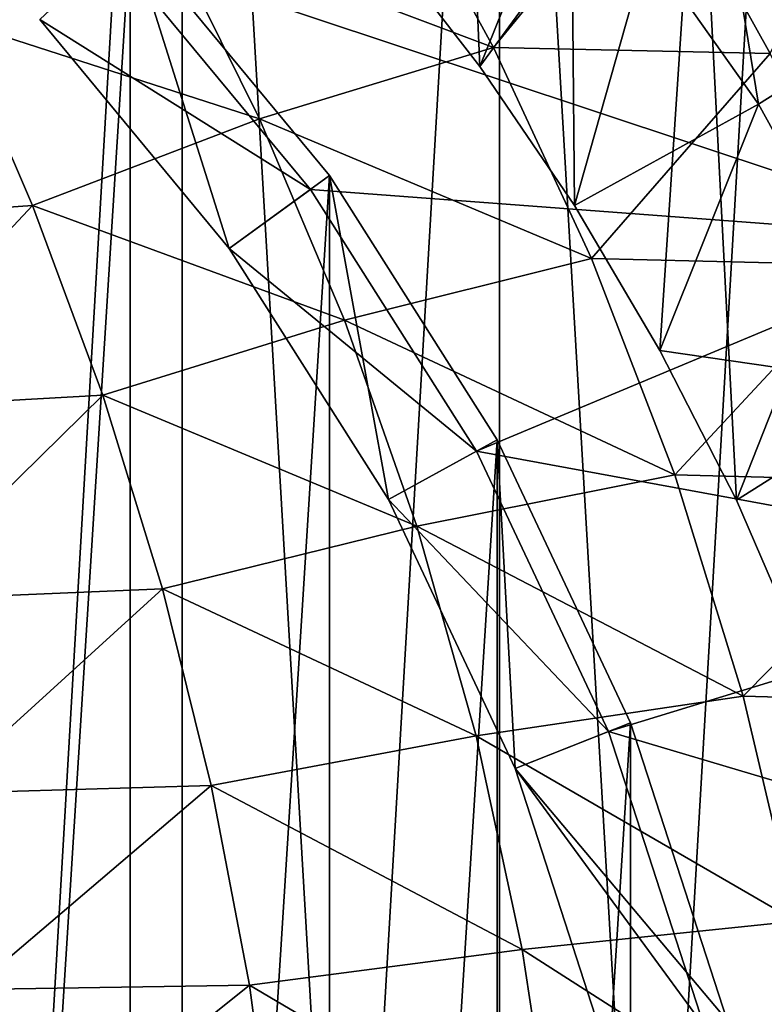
# Model space of a CAD drawing. Header units: metres. Extents: x -24 to 24, y -238 to 25.
# Tile 458 of 477: x 11.89 to 17.08, y 4.43 to 11.29. Entities that reach past the tile are written whole.
import ezdxf

# ---------------------------------------------------------------- set-up
doc = ezdxf.new("R2010")
doc.units = ezdxf.units.M
doc.layers.add('solid_10441023_001', color=7, linetype='CONTINUOUS')

msp = doc.modelspace()

# ---------------------------------------------------------------- linework, layer by layer
at = {"layer": 'solid_10441023_001'}
for points in [[(13.021141, -19.802523, 43.900002), (13.021141, 19.802523, 43.900002), (10.633893, 21.180424, 43.900002)], [(10.633893, -21.180424, 43.900002), (13.021141, -19.802523, 43.900002), (10.633893, 21.180424, 43.900002)], [(10.633893, 21.180424, -103.199997), (13.021141, 19.802523, -103.199997), (10.633893, -21.180424, -103.199997)], [(13.021141, 19.802523, -103.199997), (13.021141, -19.802523, -103.199997), (10.633893, -21.180424, -103.199997)], [(15.232268, -18.156761, 43.900002), (15.232268, 18.156761, 43.900002), (13.021141, 19.802523, 43.900002)], [(13.021141, -19.802523, 43.900002), (15.232268, -18.156761, 43.900002), (13.021141, 19.802523, 43.900002)], [(13.021141, 19.802523, -103.199997), (15.232268, 18.156761, -103.199997), (13.021141, -19.802523, -103.199997)], [(15.232268, 18.156761, -103.199997), (15.232268, -18.156761, -103.199997), (13.021141, -19.802523, -103.199997)], [(17.23736, -16.265406, 43.900002), (17.23736, 16.265406, 43.900002), (15.232268, 18.156761, 43.900002)], [(15.232268, -18.156761, 43.900002), (17.23736, -16.265406, 43.900002), (15.232268, 18.156761, 43.900002)], [(15.232268, 18.156761, -103.199997), (17.23736, 16.265406, -103.199997), (15.232268, -18.156761, -103.199997)], [(17.23736, 16.265406, -103.199997), (17.23736, -16.265406, -103.199997), (15.232268, -18.156761, -103.199997)], [(14.924431, 14.963761, 56.700001), (15.095548, 10.967545, 56.700001), (14.37709, 11.893777, 56.700001)], [(14.924431, 14.963761, 56.700001), (16.620188, 13.054582, 56.700001), (15.095548, 10.967545, 56.700001)], [(12.658491, 11.887088, 56.700001), (11.068827, -13.379885, 56.700001), (11.068827, 13.379885, 56.700001)], [(16.621159, 13.254932, 50.707111), (15.732128, 12.545953, 53.776043), (17.037909, 10.705627, 53.776043)], [(16.621159, 13.254932, 50.707111), (17.037909, 10.705627, 53.776043), (18.000731, 11.310609, 50.707111)], [(16.620188, 13.054582, 56.700001), (15.754403, 9.99807, 56.700001), (15.095548, 10.967545, 56.700001)], [(16.620188, 13.054582, 56.700001), (16.351116, 8.989083, 56.700001), (15.754403, 9.99807, 56.700001)], [(16.620188, 13.054582, 56.700001), (16.883265, 7.944684, 56.700001), (16.351116, 8.989083, 56.700001)], [(16.620188, 13.054582, 56.700001), (18.073332, 10.954794, 56.700001), (16.883265, 7.944684, 56.700001)], [(16.620188, 13.054582, 56.700001), (17.802168, 11.390156, 68.933838), (18.050385, 10.992564, 69.058411)], [(16.620188, 13.054582, 56.700001), (18.050385, 10.992564, 69.058411), (18.073332, 10.954794, 56.700001)], [(17.953951, 12.835258, 71.15052), (16.323877, 12.486149, 71.43145), (17.1185, 11.057432, 71.836052)], [(10.793619, 12.555957, 71.846634), (11.419326, 11.292296, 72.232887), (12.883995, 11.968419, 71.900513)], [(12.883995, 11.968419, 71.900513), (15.190354, 11.099037, 72.003304), (14.411364, 12.524446, 71.589302)], [(14.37709, 11.893777, 56.700001), (15.095548, 10.967545, 56.700001), (15.732128, 12.545953, 53.776043)], [(14.411364, 12.524446, 71.589302), (15.190354, 11.099037, 72.003304), (16.323877, 12.486149, 71.43145)], [(15.095548, 10.967545, 56.700001), (15.754403, 9.99807, 56.700001), (15.732128, 12.545953, 53.776043)], [(15.754403, 9.99807, 56.700001), (17.037909, 10.705627, 53.776043), (15.732128, 12.545953, 53.776043)], [(15.190354, 11.099037, 72.003304), (17.1185, 11.057432, 71.836052), (16.323877, 12.486149, 71.43145)], [(11.419326, 11.292296, 72.232887), (13.560133, 10.60187, 72.305267), (12.883995, 11.968419, 71.900513)], [(12.883995, 11.968419, 71.900513), (13.560133, 10.60187, 72.305267), (15.190354, 11.099037, 72.003304)], [(12.658491, 11.887088, 56.700001), (12.658491, -11.887088, 56.700001), (11.068827, -13.379885, 56.700001)], [(12.658491, 11.887088, 56.700001), (12.027924, 11.29509, 55.201923), (13.348753, 9.698494, 55.201923)], [(12.538409, 11.774057, 45), (17.282705, 11.929289, 45), (18.594572, 9.759194, 45)], [(14.048522, 10.206824, 56.700001), (12.658491, 11.887088, 56.700001), (13.348753, 9.698494, 55.201923)], [(14.048522, 10.206824, 56.700001), (12.658491, -11.887088, 56.700001), (12.658491, 11.887088, 56.700001)], [(13.91517, 10.109806, 45), (12.028123, 11.294877, 45.700005), (12.538409, 11.774057, 45)], [(13.91517, 10.109806, 45), (12.538409, 11.774057, 45), (18.594572, 9.759194, 45)], [(10.211469, 9.876407, 72.777344), (11.978133, 9.998088, 72.622177), (11.419326, 11.292296, 72.232887)], [(11.419326, 11.292296, 72.232887), (11.978133, 9.998088, 72.622177), (13.560133, 10.60187, 72.305267)], [(13.348753, 9.698494, 55.201923), (12.027924, 11.29509, 55.201923), (12.028123, 11.294877, 45.700005)], [(13.348753, 9.698494, 55.201923), (12.028123, 11.294877, 45.700005), (13.348853, 9.698357, 45.700005)], [(13.91517, 10.109806, 45), (13.348853, 9.698357, 45.700005), (12.028123, 11.294877, 45.700005)], [(18.000731, 11.310609, 50.707111), (17.037909, 10.705627, 53.776043), (18.129427, 8.730672, 53.776043)], [(13.560133, 10.60187, 72.305267), (15.87266, 9.629404, 72.425171), (15.190354, 11.099037, 72.003304)], [(15.190354, 11.099037, 72.003304), (15.87266, 9.629404, 72.425171), (17.1185, 11.057432, 71.836052)], [(15.87266, 9.629404, 72.425171), (17.813419, 9.583308, 72.250107), (17.1185, 11.057432, 71.836052)], [(18.073332, 10.954794, 56.700001), (17.348814, 6.86886, 56.700001), (16.883265, 7.944684, 56.700001)], [(15.754403, 9.99807, 56.700001), (16.351116, 8.989083, 56.700001), (17.037909, 10.705627, 53.776043)], [(16.351116, 8.989083, 56.700001), (18.129427, 8.730672, 53.776043), (17.037909, 10.705627, 53.776043)], [(11.978133, 9.998088, 72.622177), (14.152166, 9.199195, 72.714912), (13.560133, 10.60187, 72.305267)], [(13.560133, 10.60187, 72.305267), (14.152166, 9.199195, 72.714912), (15.87266, 9.629404, 72.425171)], [(14.048522, 10.206824, 56.700001), (14.048522, -10.206824, 56.700001), (12.658491, -11.887088, 56.700001)], [(14.048522, 10.206824, 56.700001), (13.348753, 9.698494, 55.201923), (14.459064, 7.948927, 55.201923)], [(15.216999, 8.365595, 56.700001), (14.048522, 10.206824, 56.700001), (14.459064, 7.948927, 55.201923)], [(15.216999, 8.365595, 56.700001), (14.048522, -10.206824, 56.700001), (14.048522, 10.206824, 56.700001)], [(15.072485, 8.286153, 45), (13.348853, 9.698357, 45.700005), (13.91517, 10.109806, 45)], [(15.072485, 8.286153, 45), (13.91517, 10.109806, 45), (18.594572, 9.759194, 45)], [(10.211469, 9.876407, 72.777344), (10.644758, 8.573893, 73.169609), (11.978133, 9.998088, 72.622177)], [(10.644758, 8.573893, 73.169609), (12.467007, 8.675789, 73.013718), (11.978133, 9.998088, 72.622177)], [(11.978133, 9.998088, 72.622177), (12.467007, 8.675789, 73.013718), (14.152166, 9.199195, 72.714912)], [(15.072485, 8.286153, 45), (18.594572, 9.759194, 45), (19.635347, 7.446686, 45)], [(13.348753, 9.698494, 55.201923), (13.348853, 9.698357, 45.700005), (14.459067, 7.948922, 45.700005)], [(14.459064, 7.948927, 55.201923), (13.348753, 9.698494, 55.201923), (14.459067, 7.948922, 45.700005)], [(15.072485, 8.286153, 45), (14.459067, 7.948922, 45.700005), (13.348853, 9.698357, 45.700005)], [(14.152166, 9.199195, 72.714912), (16.453846, 8.121152, 72.853317), (15.87266, 9.629404, 72.425171)], [(15.87266, 9.629404, 72.425171), (16.453846, 8.121152, 72.853317), (17.813419, 9.583308, 72.250107)], [(16.453846, 8.121152, 72.853317), (18.404333, 8.070145, 72.671844), (17.813419, 9.583308, 72.250107)], [(12.467007, 8.675789, 73.013718), (14.656302, 7.764354, 73.128273), (14.152166, 9.199195, 72.714912)], [(14.152166, 9.199195, 72.714912), (14.656302, 7.764354, 73.128273), (16.453846, 8.121152, 72.853317)], [(16.351116, 8.989083, 56.700001), (16.883265, 7.944684, 56.700001), (18.129427, 8.730672, 53.776043)], [(16.883265, 7.944684, 56.700001), (17.348814, 6.86886, 56.700001), (18.129427, 8.730672, 53.776043)], [(10.644758, 8.573893, 73.169609), (11.013637, 7.248293, 73.561806), (12.467007, 8.675789, 73.013718)], [(11.013637, 7.248293, 73.561806), (12.882915, 7.327858, 73.406723), (12.467007, 8.675789, 73.013718)], [(12.467007, 8.675789, 73.013718), (12.882915, 7.327858, 73.406723), (14.656302, 7.764354, 73.128273)], [(15.216999, 8.365595, 56.700001), (15.216999, -8.365595, 56.700001), (14.048522, -10.206824, 56.700001)], [(15.216999, 8.365595, 56.700001), (14.459064, 7.948927, 55.201923), (15.341335, 6.073997, 55.201923)], [(16.145494, 6.392436, 56.700001), (15.216999, 8.365595, 56.700001), (15.341335, 6.073997, 55.201923)], [(16.145494, 6.392436, 56.700001), (15.216999, -8.365595, 56.700001), (15.216999, 8.365595, 56.700001)], [(15.992129, 6.33182, 45), (14.459067, 7.948922, 45.700005), (15.072485, 8.286153, 45)], [(15.992129, 6.33182, 45), (15.072485, 8.286153, 45), (19.635347, 7.446686, 45)], [(14.656302, 7.764354, 73.128273), (16.930166, 6.579945, 73.286118), (16.453846, 8.121152, 72.853317)], [(16.453846, 8.121152, 72.853317), (16.930166, 6.579945, 73.286118), (18.404333, 8.070145, 72.671844)], [(16.930166, 6.579945, 73.286118), (18.888165, 6.524429, 73.099457), (18.404333, 8.070145, 72.671844)], [(14.459064, 7.948927, 55.201923), (14.459067, 7.948922, 45.700005), (15.341284, 6.074126, 45.700005)], [(15.341335, 6.073997, 55.201923), (14.459064, 7.948927, 55.201923), (15.341284, 6.074126, 45.700005)], [(15.992129, 6.33182, 45), (15.341284, 6.074126, 45.700005), (14.459067, 7.948922, 45.700005)], [(12.882915, 7.327858, 73.406723), (15.069456, 6.301359, 73.544159), (14.656302, 7.764354, 73.128273)], [(14.656302, 7.764354, 73.128273), (15.069456, 6.301359, 73.544159), (16.930166, 6.579945, 73.286118)], [(15.992129, 6.33182, 45), (19.635347, 7.446686, 45), (20.389797, 5.02555, 45)], [(11.013637, 7.248293, 73.561806), (11.315979, 5.901175, 73.953346), (12.882915, 7.327858, 73.406723)], [(11.315979, 5.901175, 73.953346), (13.223675, 5.956813, 73.800392), (12.882915, 7.327858, 73.406723)], [(12.882915, 7.327858, 73.406723), (13.223675, 5.956813, 73.800392), (15.069456, 6.301359, 73.544159)], [(15.069456, 6.301359, 73.544159), (17.300907, 5.011718, 73.721886), (16.930166, 6.579945, 73.286118)], [(16.930166, 6.579945, 73.286118), (17.300907, 5.011718, 73.721886), (18.888165, 6.524429, 73.099457)], [(16.145494, 6.392436, 56.700001), (16.145494, -6.392436, 56.700001), (15.216999, -8.365595, 56.700001)], [(16.819366, 4.318466, 56.700001), (16.145494, 6.392436, 56.700001), (15.341335, 6.073997, 55.201923)], [(16.819366, 4.318466, 56.700001), (16.145494, -6.392436, 56.700001), (16.145494, 6.392436, 56.700001)], [(16.659605, 4.277583, 45), (15.341284, 6.074126, 45.700005), (15.992129, 6.33182, 45)], [(16.659605, 4.277583, 45), (15.992129, 6.33182, 45), (20.389797, 5.02555, 45)], [(13.223675, 5.956813, 73.800392), (15.391139, 4.814428, 73.961311), (15.069456, 6.301359, 73.544159)], [(15.069456, 6.301359, 73.544159), (15.391139, 4.814428, 73.961311), (17.300907, 5.011718, 73.721886)], [(15.341335, 6.073997, 55.201923), (15.341284, 6.074126, 45.700005), (15.981594, 4.103492, 45.700005)], [(16.659605, 4.277583, 45), (15.981594, 4.103492, 45.700005), (15.341284, 6.074126, 45.700005)], [(15.981645, 4.103294, 55.201923), (15.341335, 6.073997, 55.201923), (15.981594, 4.103492, 45.700005)], [(16.819366, 4.318466, 56.700001), (15.341335, 6.073997, 55.201923), (15.981645, 4.103294, 55.201923)], [(11.315979, 5.901175, 73.953346), (11.551514, 4.534213, 74.343636), (13.223675, 5.956813, 73.800392)], [(11.551514, 4.534213, 74.343636), (13.489084, 4.565307, 74.193878), (13.223675, 5.956813, 73.800392)], [(13.223675, 5.956813, 73.800392), (13.489084, 4.565307, 74.193878), (15.391139, 4.814428, 73.961311)], [(15.391139, 4.814428, 73.961311), (17.566193, 3.422479, 74.158897), (17.300907, 5.011718, 73.721886)], [(16.659605, 4.277583, 45), (20.389797, 5.02555, 45), (20.846899, 2.531168, 45)], [(13.489084, 4.565307, 74.193878), (15.621458, 3.307828, 74.378479), (15.391139, 4.814428, 73.961311)], [(15.391139, 4.814428, 73.961311), (15.621458, 3.307828, 74.378479), (17.566193, 3.422479, 74.158897)], [(11.551514, 4.534213, 74.343636), (11.720315, 3.149105, 74.732071), (13.489084, 4.565307, 74.193878)], [(11.720315, 3.149105, 74.732071), (13.679229, 3.156014, 74.586342), (13.489084, 4.565307, 74.193878)], [(13.489084, 4.565307, 74.193878), (13.679229, 3.156014, 74.586342), (15.621458, 3.307828, 74.378479)]]:
    msp.add_3dface(points, dxfattribs=at)

doc.saveas('drawing.dxf')
